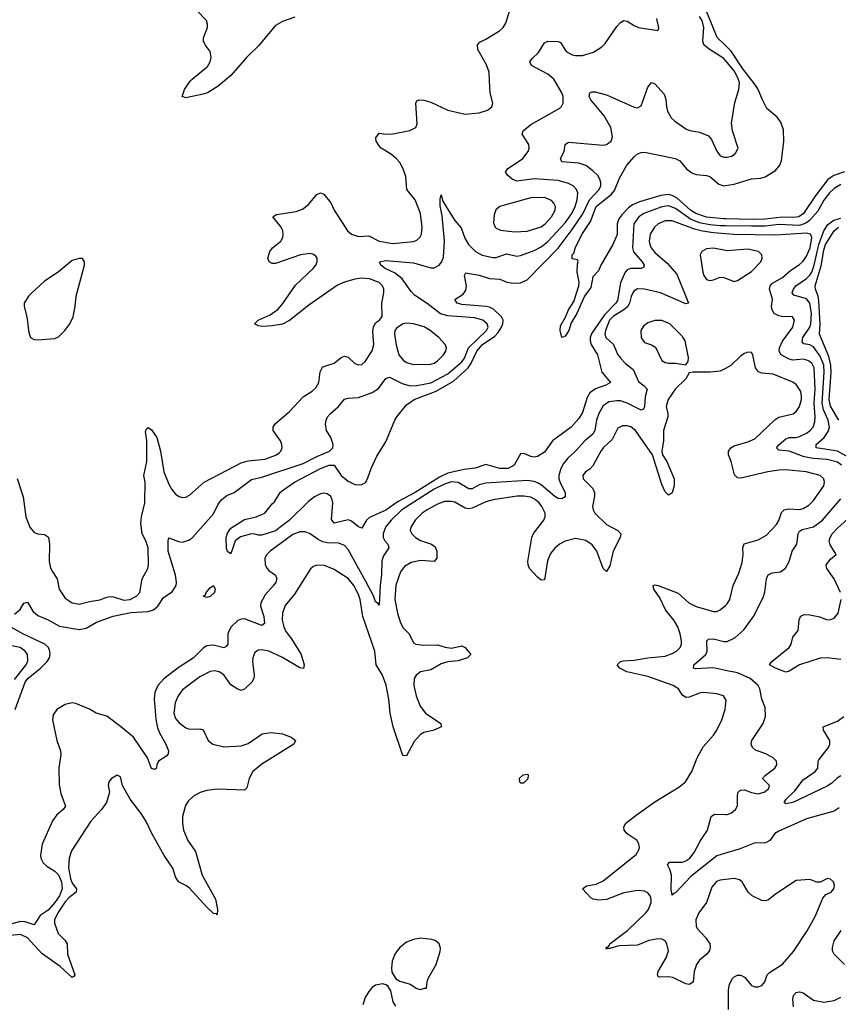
# Model space of a CAD drawing. Header units: inches. Extents: x 1449094 to 1618372, y 389908 to 534307.
# Tile 404 of 494: x 1585905 to 1590654, y 474639 to 480355. Entities that reach past the tile are written whole.
import ezdxf

# ---------------------------------------------------------------- set-up
doc = ezdxf.new("R2010")
doc.units = ezdxf.units.IN
doc.header["$MEASUREMENT"] = 0
for name, color, linetype in [('B5487', 7, 'Continuous'), ('B5488', 7, 'Continuous'), ('B5497', 7, 'Continuous'), ('B5498', 7, 'Continuous')]:
    doc.layers.add(name, color=color, linetype=linetype)

msp = doc.modelspace()

# ---------------------------------------------------------------- linework, layer by layer
at = {"layer": 'B5487', "color": 5}
for points, elevation in [([(1585875.2, 476904.8), (1585908, 476932), (1585930, 476967.7), (1585950, 476974), (1585981.6, 476921.6), (1586010, 476896.5), (1586070, 476871.5), (1586135.3, 476835.3), (1586250, 476815), (1586290, 476822.5), (1586350, 476857.5), (1586448.3, 476891.7), (1586550, 476914.5), (1586650, 476919.9), (1586682.5, 476930), (1586707.2, 476950), (1586739.6, 477000.4), (1586790, 477034.4), (1586812.2, 477070), (1586814.9, 477090), (1586808.6, 477130), (1586767.5, 477270), (1586766, 477330), (1586770, 477346.8), (1586826.3, 477326.3), (1586850, 477322.2), (1586890, 477335.2), (1586910, 477351.6), (1587030, 477487.3), (1587056.8, 477543.2), (1587078.7, 477570), (1587107.8, 477592.2), (1587150, 477611), (1587250, 477685.6), (1587310, 477700.1), (1587550, 477778.1), (1587630, 477819), (1587703.1, 477850), (1587722.2, 477870), (1587724.7, 477890), (1587709.8, 477929.8), (1587685.7, 477970), (1587679.7, 478010), (1587683.9, 478030), (1587691.1, 478050), (1587708.5, 478070), (1587755.1, 478110), (1587790, 478151.7), (1587810, 478158.2), (1587870, 478161.7), (1587950, 478190.9), (1587986.6, 478213.4), (1588030, 478271.4), (1588050, 478280.6), (1588123.3, 478243.3), (1588170, 478230.1), (1588210, 478232.1), (1588290, 478246.9), (1588390, 478299.9), (1588470, 478369.7), (1588485.6, 478390), (1588509.3, 478450.7), (1588613.1, 478550), (1588623, 478570), (1588618, 478590), (1588591.5, 478611.5), (1588545.1, 478625.1), (1588390, 478635.1), (1588346.8, 478646.8), (1588270, 478707.3), (1588196, 478756), (1588176.4, 478776.4), (1588124.6, 478850), (1588083.1, 478883.1), (1588026.3, 478910), (1588001.4, 478930), (1587992, 478950), (1588030, 478956.6), (1588190, 478943.3), (1588290, 478913.8), (1588310, 478914.4), (1588338.3, 478930), (1588351.8, 478948.2), (1588363.2, 478976.8), (1588369.4, 479070.6), (1588356.6, 479216.6), (1588345.1, 479274.9), (1588344.6, 479315.4), (1588350, 479338), (1588360.8, 479300.8), (1588383.2, 479263.2), (1588430.1, 479190), (1588466.6, 479146.6), (1588487.7, 479087.7), (1588509.7, 479049.7), (1588549.6, 479009.6), (1588588, 478988), (1588650, 478974.1), (1588670, 478975.5), (1588730, 478995.9), (1588790, 478983.2), (1588810, 478987.1), (1588890, 479015.5), (1588930, 479037.4), (1588970, 479067.4), (1589070, 479175.1), (1589107.9, 479230), (1589127.7, 479270), (1589140.4, 479310), (1589142.9, 479350), (1589135.9, 479370), (1589115.6, 479390), (1589090, 479404.3), (1589030, 479420.9), (1588890, 479430.9), (1588790, 479418.6), (1588762, 479430), (1588736.3, 479450), (1588723.5, 479470), (1588735.1, 479490), (1588825, 479550), (1588855, 479590), (1588860.3, 479610), (1588858.7, 479630), (1588819.7, 479690), (1588825.3, 479710), (1588870, 479747.6), (1589038, 479842), (1589048.8, 479851.2), (1589059.1, 479870), (1589058.2, 479910), (1589050.8, 479930), (1589010.2, 480000)], 460), ([(1585891, 477691), (1585925.7, 477585.7), (1585940.9, 477470), (1585964.6, 477410), (1585990, 477378.5), (1586010, 477371.2), (1586050, 477366.3), (1586071.8, 477351.8), (1586078.2, 477310), (1586076.9, 477210), (1586081.4, 477181.4), (1586090, 477160.4), (1586123.1, 477110), (1586134.6, 477050), (1586170, 476996.5), (1586210, 476970.2), (1586250, 476961.6), (1586310, 476978), (1586370, 476986.6), (1586410, 477003.6), (1586430, 477006.8), (1586450, 477005.4), (1586510, 476984.8), (1586547, 476990), (1586585.4, 477010), (1586601.4, 477030), (1586616.2, 477110), (1586647.9, 477170), (1586653, 477190), (1586649.9, 477290), (1586637.5, 477330), (1586615.7, 477370), (1586607.6, 477430), (1586611.1, 477468.9), (1586630.6, 477550), (1586632.3, 477670), (1586625.8, 477710), (1586642.5, 477790), (1586643.7, 477910), (1586635.3, 477964.7), (1586640.7, 477979.3), (1586650, 477988), (1586670, 477974.4), (1586701.3, 477930), (1586722.7, 477850), (1586742.4, 477730), (1586770, 477658.4), (1586787, 477627), (1586810, 477600.3), (1586830, 477586.7), (1586850, 477581.3), (1586870, 477583.7), (1586890, 477594.9), (1586974.7, 477670), (1587190, 477781.8), (1587230, 477793.4), (1587330, 477804.5), (1587394.7, 477830), (1587410, 477841.5), (1587419.7, 477850), (1587428.3, 477870), (1587425.7, 477890), (1587417.7, 477910), (1587376.3, 477970), (1587375.1, 477990), (1587387.6, 478010), (1587470, 478080.2), (1587550, 478166), (1587601.9, 478198.1), (1587622.7, 478217.3), (1587639.8, 478250), (1587649.1, 478310.9), (1587662.9, 478337.1), (1587675.2, 478344.8), (1587730, 478360.7), (1587770, 478394), (1587790, 478402), (1587810, 478395.8), (1587850, 478360.3), (1587870, 478352), (1587890, 478354), (1587910, 478370.4), (1587950, 478432.7), (1587959.8, 478470), (1587955, 478544.9), (1587958.5, 478570), (1587970, 478594.9), (1587993.2, 478610), (1588007.8, 478632.2), (1588006.2, 478710), (1588018.4, 478770), (1588017.8, 478790), (1588010.8, 478810), (1587990, 478829.8), (1587935.1, 478850), (1587890, 478854.1), (1587850, 478849.2), (1587790, 478832.2), (1587750, 478814.9), (1587582, 478698), (1587470, 478609.8), (1587430, 478587.9), (1587370, 478577.4), (1587314.5, 478574.5), (1587290, 478578.7), (1587266.6, 478590), (1587289.3, 478610), (1587359.1, 478640.9), (1587405.4, 478674.6), (1587432.8, 478707.2), (1587506.2, 478813.9), (1587607.1, 478910), (1587622.6, 478930), (1587631.1, 478950), (1587631.2, 478970), (1587622.8, 478982.8), (1587610, 478992.8), (1587590, 478998.5), (1587534, 478990), (1587390, 478939.7), (1587370, 478939.6), (1587352.7, 478950), (1587345.6, 478970), (1587356.2, 479010), (1587372.3, 479030), (1587420.7, 479070), (1587431.5, 479090), (1587433.3, 479110), (1587431.3, 479130), (1587423, 479150), (1587374.3, 479210), (1587395.4, 479224.6), (1587510, 479242), (1587545.2, 479254.8), (1587579.1, 479280.9), (1587630, 479341.1), (1587650, 479350.4), (1587670, 479343), (1587710, 479292.7), (1587730.3, 479250), (1587793.1, 479150), (1587807.6, 479130), (1587830.4, 479110), (1587870, 479095.9), (1587930, 479100.6), (1587990, 479068.9), (1588070, 479056.8), (1588190, 479067.8), (1588210, 479074.7), (1588227.2, 479090), (1588236.2, 479110), (1588240.2, 479150), (1588230.6, 479230), (1588199.8, 479310), (1588150.9, 479370), (1588145.6, 479445.6), (1588129.8, 479490), (1588110, 479526.9), (1588089.4, 479549.4), (1588057.2, 479577.2), (1588003, 479610), (1587990, 479623), (1587974.3, 479650), (1587971.8, 479670), (1587990, 479695.5), (1588030.2, 479690.2), (1588070, 479692.4), (1588168.2, 479711.8), (1588202.7, 479730), (1588211.8, 479750), (1588203, 479870), (1588210, 479884), (1588222, 479890), (1588250, 479888.9), (1588290, 479876.2), (1588390, 479830.3), (1588490, 479807.7), (1588570, 479814), (1588619, 479830), (1588645.2, 479850), (1588649.4, 479870), (1588634, 479930), (1588631, 480000)], 480), ([(1587093.3, 480000), (1587057.6, 479970), (1586994.4, 479930), (1586970, 479922.2), (1586870, 479902), (1586848, 479910), (1586860.9, 479950), (1586887.8, 479990), (1586896.5, 480000)], 480), ([(1590000, 479158.4), (1589970, 479158.7), (1589910, 479163.6), (1589850, 479176.4), (1589797.1, 479197.1), (1589710, 479259.2), (1589670, 479274.6), (1589630, 479269.2), (1589526.4, 479230), (1589497.8, 479210), (1589469.2, 479170), (1589460.2, 479030), (1589467.3, 479007.3), (1589516.6, 478950), (1589528.4, 478930), (1589524.2, 478915.8), (1589510.1, 478909.9), (1589449.6, 478910.4), (1589430, 478902.4), (1589418.4, 478890), (1589391.5, 478828.5), (1589374.3, 478725.7), (1589364.4, 478710), (1589297.2, 478642.8), (1589225.4, 478534.6), (1589215.4, 478510), (1589214.4, 478490), (1589220.1, 478470), (1589256.9, 478410), (1589283.5, 478310), (1589333.1, 478250), (1589306.4, 478233.6), (1589246.8, 478213.2), (1589213.8, 478190), (1589198.1, 478161.9), (1589170, 478074), (1589150, 478040.9), (1589105.3, 477990), (1588997, 477910), (1588950, 477844), (1588910, 477820.4), (1588890, 477816.3), (1588870, 477819.6), (1588830, 477837.2), (1588810, 477834), (1588774.3, 477770), (1588739.3, 477750), (1588689.9, 477749.9), (1588610, 477773.6), (1588547.8, 477752.2), (1588484.3, 477744.3), (1588390, 477723.6), (1588341.3, 477698.7), (1588199.9, 477610), (1588101.1, 477558.9), (1588030, 477508.5), (1587934.1, 477465.9), (1587916.9, 477450), (1587890, 477403.7), (1587870, 477411.5), (1587830, 477443.5), (1587810, 477451.1), (1587730, 477432.8), (1587713.4, 477453.4), (1587721.3, 477550), (1587716.6, 477576.6), (1587709.4, 477590), (1587690, 477602.4), (1587670, 477606.9), (1587650, 477602.7), (1587615.3, 477584.7), (1587581.1, 477558.9), (1587471.5, 477450), (1587390, 477388.4), (1587310, 477362.9), (1587290, 477362), (1587270, 477369.4), (1587250, 477369.6), (1587186.8, 477353.2), (1587154.4, 477330), (1587130, 477255.3), (1587110, 477268), (1587105.6, 477285.6), (1587102.9, 477350), (1587110, 477374.8), (1587130, 477403), (1587210, 477453.4), (1587278, 477470), (1587328, 477490), (1587370, 477544.7), (1587383.7, 477556.3), (1587417.2, 477610), (1587430, 477622.8), (1587499.5, 477670), (1587650.8, 477750), (1587700.7, 477770), (1587730, 477769.4), (1587770.1, 477710), (1587810, 477675.5), (1587850, 477657.5), (1587870, 477655), (1587890, 477657.6), (1587910.8, 477669.2), (1587924, 477690), (1587944, 477750), (1587977.7, 477822.3), (1588030, 477904.7), (1588082, 478030), (1588093.5, 478050), (1588150, 478119), (1588193.7, 478150), (1588321.8, 478198.2), (1588422.6, 478257.4), (1588506.5, 478333.5), (1588522.7, 478357.3), (1588557.8, 478430), (1588590, 478469.4), (1588661.6, 478518.4), (1588681.6, 478538.4), (1588701.4, 478570), (1588708.8, 478590), (1588709.9, 478610), (1588699.9, 478630), (1588653.9, 478673.9), (1588630, 478686.4), (1588610, 478690.7), (1588470, 478701), (1588442.6, 478710), (1588429.6, 478730), (1588477.7, 478762.3), (1588494.2, 478785.8), (1588497.1, 478810), (1588485.8, 478870), (1588493.8, 478886.2), (1588570, 478872.2), (1588630, 478852.3), (1588690, 478849.4), (1588732.4, 478832.4), (1588770, 478825), (1588810, 478826.9), (1588850, 478844.2), (1589030, 479029.6), (1589110, 479136.4), (1589171.9, 479228.1), (1589210.9, 479309.1), (1589266.5, 479370), (1589276.1, 479390), (1589277.2, 479410), (1589271.2, 479430), (1589258.5, 479450), (1589230, 479478.2), (1589190, 479508.1), (1589150, 479523), (1589049.9, 479529.9), (1589042.4, 479550), (1589065, 479590), (1589069.8, 479630.2), (1589090, 479644.9), (1589290, 479627.2), (1589310, 479630.2), (1589337.2, 479650), (1589344.4, 479675.6), (1589335.8, 479730), (1589296.3, 479796.3), (1589218.8, 479890), (1589208.8, 479910), (1589212.7, 479930), (1589224.4, 479935.6), (1589244.4, 479935.6), (1589310, 479919.7), (1589470, 479848.2), (1589490, 479844), (1589510, 479854.8), (1589550, 479964), (1589570, 479990.4), (1589590, 479982), (1589643.6, 479923.6), (1589654.5, 479894.5), (1589657.1, 479850), (1589663.8, 479823.8), (1589685.4, 479785.4), (1589705.7, 479765.7), (1589770, 479721.1), (1589792.4, 479712.4), (1589850, 479702.3), (1589900.5, 479680.5), (1589919.6, 479659.6), (1589950, 479591), (1589970, 479564.9), (1589990, 479556.3), (1590000, 479556.3)], 440), ([(1590000, 479198.8), (1589990, 479199), (1589890, 479209.7), (1589828.1, 479230), (1589797.8, 479250), (1589719, 479319), (1589690, 479335), (1589670, 479340.1), (1589625.8, 479334.2), (1589501.6, 479298.4), (1589460.4, 479279.6), (1589436.7, 479263.3), (1589397.8, 479222.2), (1589381.7, 479198.3), (1589371.1, 479170), (1589371.5, 479108.5), (1589346.7, 479050), (1589277.3, 478930), (1589263.5, 478896.5), (1589230, 478862), (1589218.5, 478801.5), (1589181.3, 478750), (1589137.4, 478650), (1589105.1, 478594.9), (1589090.3, 478550), (1589070, 478518.4), (1589050, 478509.4), (1589041.3, 478550), (1589042.6, 478577.4), (1589072.4, 478627.6), (1589088.8, 478671.2), (1589119.7, 478720.2), (1589149.6, 478810), (1589151, 478831), (1589139.6, 478890), (1589141.2, 478938.8), (1589146, 478950), (1589142, 478962), (1589110, 478966), (1589109.6, 478990), (1589119.6, 479000.4), (1589130, 479034), (1589170, 479114.6), (1589216.1, 479184), (1589249.9, 479270), (1589338.6, 479341.4), (1589355.6, 479364.4), (1589385.3, 479434.7), (1589427.4, 479510), (1589470, 479559.6), (1589490, 479576.1), (1589510, 479584.9), (1589530, 479586.9), (1589710.4, 479550), (1589735.4, 479535.4), (1589773.8, 479490), (1589805.4, 479465.4), (1589830, 479456), (1589890, 479450.9), (1589910, 479444.2), (1589960.5, 479400.5), (1589990, 479390.6), (1590000, 479392.1)], 420), ([(1590000, 479112.1), (1589930, 479117.5), (1589867.3, 479127.3), (1589819.6, 479139.6), (1589690, 479188.4), (1589650, 479188.2), (1589610, 479169.8), (1589587.8, 479150), (1589563, 479110), (1589556.6, 479070), (1589560.5, 479050), (1589569.4, 479030), (1589590, 479003.2), (1589660.9, 478940.9), (1589717.2, 478877.2), (1589784.7, 478710), (1589770, 478706.3), (1589623.6, 478770), (1589530, 478791.7), (1589490, 478792.1), (1589470, 478780.3), (1589462.5, 478770), (1589452.1, 478747.9), (1589443.3, 478710), (1589430.9, 478689.1), (1589409.3, 478670.6), (1589350, 478634.8), (1589327.3, 478610), (1589303.4, 478550), (1589300.4, 478530), (1589305.8, 478510), (1589350.6, 478470.6), (1589374.3, 478414.3), (1589390.6, 478390.6), (1589420, 478360), (1589464.7, 478324.7), (1589494.8, 478254.8), (1589528.8, 478228.8), (1589544.7, 478210), (1589534, 478166), (1589530, 478109.2), (1589525.1, 478094.9), (1589510, 478088.4), (1589429.8, 478130), (1589390, 478141.8), (1589370, 478143.1), (1589324.1, 478135.9), (1589290, 478112.9), (1589264.6, 478070), (1589252.4, 478030), (1589242.5, 477970), (1589230.9, 477950), (1589184.6, 477910), (1589129.4, 477850), (1589084.6, 477810), (1589060.6, 477779.4), (1589044.8, 477750), (1589033.9, 477710), (1589033.6, 477690), (1589042.3, 477662.3), (1589070.1, 477610), (1589070, 477585.1), (1589050, 477573.3), (1589030, 477576.1), (1589010, 477586.9), (1588932.4, 477652.4), (1588910, 477665.9), (1588890, 477674), (1588850, 477680.1), (1588610, 477665.6), (1588570, 477655.5), (1588530, 477631.8), (1588511.2, 477631.2), (1588450, 477668.7), (1588410, 477671.6), (1588370, 477659.5), (1588310.1, 477630), (1588122.7, 477510), (1588060.8, 477450), (1588028, 477410), (1588013.7, 477370), (1588014.6, 477350), (1588022.7, 477330), (1588040.2, 477310), (1588047.3, 477290), (1588016.3, 477243.7), (1588006.5, 477213.5), (1588004.7, 477135.3), (1587996.2, 477070), (1587990, 476957.2), (1587985.4, 476965.4), (1587970, 476975.1), (1587957.6, 477010), (1587914.3, 477094.3), (1587810, 477280.4), (1587790, 477303.5), (1587756.1, 477316.1), (1587690, 477318.2), (1587663.7, 477323.7), (1587636.7, 477336.7), (1587590, 477369.8), (1587561.3, 477381.3), (1587530, 477382), (1587490, 477365.9), (1587359.2, 477270), (1587339.5, 477250), (1587328, 477230), (1587329.5, 477190.5), (1587340.8, 477170), (1587350, 477157.1), (1587388.9, 477130), (1587396.3, 477110), (1587391, 477090), (1587378.5, 477070), (1587330, 477015.8), (1587304.6, 476970), (1587301.7, 476950), (1587321, 476890), (1587326.3, 476850), (1587310, 476838.4), (1587210, 476876.3), (1587190, 476875.4), (1587170, 476867.7), (1587131.3, 476830), (1587119.7, 476810), (1587113, 476790), (1587112.1, 476730), (1587103.1, 476716.9), (1587090, 476709), (1587030, 476724.7), (1586990, 476720.2), (1586970, 476707.3), (1586911.2, 476648.8), (1586830, 476595.9), (1586742.7, 476530), (1586706.1, 476490), (1586690.1, 476450), (1586684.6, 476410), (1586694.9, 476294.9), (1586704.7, 476244.7), (1586715.4, 476215.4), (1586753.8, 476150), (1586767.7, 476110), (1586767.1, 476092.9), (1586758.5, 476081.5), (1586711.3, 476050), (1586701, 476030), (1586698, 476010), (1586690, 476002), (1586670, 476009.2), (1586647.3, 476070), (1586565.1, 476190), (1586490, 476253), (1586410, 476311.2), (1586349.8, 476329.8), (1586310, 476353.3), (1586230, 476386), (1586210, 476389.7), (1586170, 476379.8), (1586120.3, 476350), (1586100, 476320), (1586096.2, 476290), (1586119.8, 476170), (1586142.4, 476110), (1586143.5, 476090), (1586131.4, 476010), (1586133.3, 475913.3), (1586143.5, 475863.5), (1586170.4, 475790), (1586158, 475770), (1586120.8, 475739.2), (1586094.9, 475705.1), (1586035.3, 475570), (1586026.1, 475506.1), (1586027.6, 475487.6), (1586040.9, 475460.9), (1586062.2, 475442.2), (1586110, 475412.3), (1586130, 475390.1), (1586147.1, 475350), (1586151.8, 475310), (1586135.9, 475270), (1586110, 475229.6), (1586070, 475185.6), (1586024.7, 475155.3), (1585990, 475101.4), (1585937.9, 475117.9), (1585910, 475119.4), (1585830, 475099.8)], 460), ([(1590000, 479014.7), (1589930, 479029.8), (1589890, 479024.2), (1589862, 479010), (1589854, 478990), (1589868.4, 478890), (1589874.6, 478870), (1589890, 478846.7), (1589910, 478841.1), (1589930, 478844.2), (1589970, 478861.3), (1589990, 478859.5), (1590000, 478855.5)], 480), ([(1590000, 478331.1), (1589970, 478315.1), (1589911.5, 478308.5), (1589810.4, 478309.6), (1589790, 478305.2), (1589769.1, 478270), (1589710, 478211.8), (1589667.7, 478150), (1589655, 478110), (1589664.7, 478070), (1589664.6, 478050), (1589639.8, 477970), (1589640.4, 477910), (1589631.4, 477851.4), (1589635.3, 477830), (1589659.6, 477790), (1589701.7, 477690), (1589701.5, 477650), (1589690, 477609.2), (1589679.5, 477600.5), (1589670, 477595.1), (1589650, 477614.5), (1589630, 477657), (1589577.4, 477830), (1589478, 477970), (1589450, 477991.6), (1589430, 477998.4), (1589401.8, 477998.2), (1589376.1, 477983.9), (1589341.7, 477918.3), (1589291, 477870), (1589275.9, 477850), (1589230, 477764.4), (1589213.2, 477746.9), (1589187, 477730), (1589171.8, 477710), (1589174.6, 477690), (1589230, 477632.9), (1589240.2, 477610), (1589240.9, 477590), (1589229.4, 477530), (1589232.7, 477510), (1589242.7, 477490), (1589310, 477425.2), (1589376.4, 477390), (1589392.6, 477370), (1589389.1, 477350), (1589348.5, 477270), (1589330, 477184), (1589310, 477152.7), (1589290, 477169.2), (1589253, 477270), (1589227, 477307), (1589190, 477331.1), (1589130, 477343), (1589070, 477328.5), (1589036.9, 477310), (1589010, 477288.1), (1588984.4, 477255.6), (1588967, 477213), (1588950, 477102.7), (1588930, 477101.6), (1588910, 477119.7), (1588863.5, 477170), (1588854.5, 477190), (1588854, 477210), (1588876, 477350), (1588886.8, 477373.2), (1588946.8, 477450), (1588953.4, 477470), (1588953.4, 477490), (1588934.5, 477530), (1588918.3, 477550), (1588896.5, 477570), (1588870, 477582.8), (1588830, 477589.4), (1588790, 477589.4), (1588652.5, 477567.5), (1588610, 477557), (1588530, 477519.3), (1588510, 477515.2), (1588490, 477518.6), (1588430, 477554.4), (1588410, 477559.2), (1588370, 477557.8), (1588330, 477543), (1588268.4, 477510), (1588239.8, 477490), (1588199.4, 477450), (1588174.5, 477410), (1588171.1, 477390), (1588179.7, 477370), (1588200.7, 477350), (1588230, 477332.1), (1588294.4, 477310), (1588316, 477296), (1588325.2, 477270), (1588326, 477230), (1588310.1, 477209.9), (1588230, 477216.6), (1588175.9, 477204.1), (1588138.4, 477181.6), (1588114.2, 477150), (1588088.3, 477071.7), (1588080.9, 476990), (1588097.2, 476910), (1588114.4, 476854.4), (1588130, 476825.5), (1588165.3, 476790), (1588190, 476738.4), (1588204, 476730), (1588250, 476724.2), (1588330, 476726.7), (1588372.8, 476712.8), (1588410, 476706.9), (1588470, 476720.5), (1588490, 476710.6), (1588522.8, 476670), (1588502.8, 476650), (1588450, 476632.4), (1588390, 476626.6), (1588350, 476616.5), (1588290, 476582), (1588230, 476569.7), (1588204.9, 476550), (1588192.9, 476530), (1588192.4, 476490), (1588206.2, 476430), (1588227.8, 476370), (1588259.5, 476330), (1588347.7, 476270), (1588350.7, 476250), (1588310.8, 476230), (1588250, 476216.8), (1588230, 476206), (1588194.6, 476165.4), (1588150, 476082), (1588130, 476082.9), (1588126.2, 476090), (1588071.5, 476250), (1588054.4, 476330), (1588046.1, 476410), (1588031.2, 476491.2), (1588010.7, 476550.7), (1587973.4, 476610), (1587964.7, 476690), (1587896.2, 476890), (1587879.7, 476990), (1587870, 477018), (1587843, 477070), (1587810, 477110.6), (1587730, 477162.6), (1587672.9, 477187.1), (1587630, 477188.6), (1587610, 477181.1), (1587592.9, 477167.1), (1587499.2, 477020.8), (1587446.1, 476953.9), (1587430.1, 476910), (1587427.9, 476870), (1587437.5, 476830), (1587450, 476803.9), (1587481.4, 476761.4), (1587537.3, 476670), (1587555, 476610), (1587551.3, 476588.7), (1587530, 476592.8), (1587430, 476653.6), (1587350.4, 476689.6), (1587310, 476696.9), (1587290, 476694.7), (1587270, 476680.9), (1587257, 476650), (1587255.6, 476630), (1587265.5, 476550), (1587262.7, 476530), (1587251.8, 476510), (1587210, 476468.9), (1587190, 476461.4), (1587166, 476470), (1587130, 476494.7), (1587090, 476552.9), (1587062.9, 476570), (1587034.7, 476574.7), (1587010, 476570.6), (1586950, 476540.2), (1586850, 476465.3), (1586824.1, 476430), (1586807.2, 476390), (1586799.4, 476330), (1586810, 476297.6), (1586830, 476272.7), (1586870, 476245.2), (1586890, 476237.3), (1586950, 476238), (1586970, 476231.8), (1586999.6, 476170), (1587026.4, 476150), (1587090, 476134), (1587190, 476140.7), (1587230, 476154), (1587312.7, 476210), (1587362.2, 476217.8), (1587430.5, 476210), (1587480.5, 476190), (1587505.5, 476170), (1587496.3, 476150), (1587310, 476033.9), (1587258, 475990), (1587236.1, 475950), (1587223.4, 475896.6), (1587210, 475881.7), (1587050, 475889.2), (1586990, 475881.3), (1586951.8, 475868.2), (1586912.7, 475847.3), (1586882.3, 475817.7), (1586866.7, 475793.3), (1586850.1, 475729.9), (1586849.5, 475690), (1586855.9, 475650), (1586881.1, 475590), (1586925.9, 475525.9), (1586963.3, 475390), (1587040.3, 475250), (1587053.2, 475190), (1587050, 475159.3), (1587044.9, 475164.9), (1587030, 475167.4), (1586990, 475203.5), (1586890, 475313.3), (1586870, 475328.7), (1586830, 475348.3), (1586820.7, 475360.7), (1586810, 475379.5), (1586794.2, 475430), (1586743.1, 475503.1), (1586670, 475634), (1586639.7, 475699.7), (1586610, 475747.7), (1586545.7, 475830), (1586502, 475910), (1586490, 475959), (1586470, 475969.2), (1586438.8, 475950), (1586422, 475930), (1586419.1, 475910), (1586425.5, 475870), (1586408.7, 475810), (1586380.3, 475770), (1586317.1, 475702.9), (1586205.5, 475530), (1586192.7, 475487.3), (1586189.2, 475430.8), (1586199.2, 475370), (1586210, 475341.9), (1586235, 475310), (1586232.6, 475290), (1586190, 475257.3), (1586170, 475233.8), (1586126.9, 475170), (1586107.8, 475130), (1586106.6, 475110), (1586129.4, 475050), (1586168.5, 475010), (1586180.6, 474990), (1586182.9, 474930), (1586224.2, 474810), (1586219.9, 474800.1), (1586210, 474795.8), (1586139.7, 474859.7), (1586034.2, 474934.2), (1585950, 475025.9), (1585910, 475044), (1585850, 475038.9)], 480), ([(1590000, 476411.6), (1589989.4, 476430), (1589950, 476441.2), (1589870, 476448.7), (1589850, 476445.6), (1589790, 476422.6), (1589770, 476420.7), (1589750, 476434), (1589728.1, 476470), (1589697.2, 476490), (1589550, 476543.2), (1589427.3, 476570), (1589386.6, 476590), (1589372.3, 476610), (1589391.2, 476628.8), (1589407.2, 476632.8), (1589470, 476637), (1589550, 476651.3), (1589650, 476661.3), (1589690, 476675), (1589715.4, 476690), (1589736.8, 476710), (1589745.1, 476730), (1589744.8, 476750), (1589737, 476790), (1589722.9, 476830), (1589699.5, 476870), (1589652.2, 476930), (1589618.4, 476998.4), (1589584.7, 477050), (1589581.2, 477070), (1589590, 477074.4), (1589610, 477070.3), (1589726.2, 477026.2), (1589786.7, 476970), (1589830, 476948.6), (1589930, 476919), (1589950, 476920.2), (1589970, 476929), (1590000, 476955)], 480), ([(1585879.7, 476350), (1585937, 476510), (1585952.4, 476530), (1586025.9, 476590), (1586065.2, 476630), (1586077.3, 476650), (1586081.6, 476670), (1586080.2, 476690), (1586072.1, 476710), (1586050.5, 476730.5), (1585922.5, 476790), (1585838.8, 476838.8)], 460), ([(1590000, 476577.4), (1589930, 476592), (1589826.3, 476586.3), (1589814.5, 476590), (1589816, 476610), (1589885.8, 476670), (1589893.2, 476690), (1589890.9, 476749.1), (1589901, 476759), (1589930, 476760.5), (1589990, 476745.2), (1590000, 476745.1)], 460), ([(1585875.6, 476524.4), (1585942.5, 476610), (1585952.4, 476632.4), (1585950.8, 476670), (1585936.4, 476690), (1585907.8, 476710), (1585830, 476726.1)], 480), ([(1590000, 475363.4), (1589970, 475359.7), (1589948.3, 475351.7), (1589920.9, 475319.1), (1589889.2, 475230.8), (1589845.3, 475170), (1589828.9, 475130), (1589830, 475092), (1589837.2, 475077.2), (1589886, 475026), (1589908.7, 474990), (1589912, 474970), (1589907.5, 474952.5), (1589892.4, 474930), (1589850, 474894.7), (1589831.7, 474870), (1589818.3, 474830), (1589811.8, 474768.2), (1589790, 474754), (1589770, 474758.7), (1589694.2, 474794.2), (1589670, 474798.4), (1589617.5, 474797.5), (1589610, 474801.2), (1589606.3, 474810), (1589609.8, 474830), (1589656, 474910), (1589669.7, 474950), (1589660.5, 474990), (1589650, 475007), (1589630, 475018), (1589610, 475018.9), (1589556, 475010), (1589490, 474982.4), (1589381.8, 474978.2), (1589330, 474963.5), (1589315.9, 474964.1), (1589310, 474959), (1589306.3, 474966.3), (1589322.7, 474977.3), (1589329.8, 474990), (1589353.5, 475010), (1589431.5, 475068.5), (1589537.8, 475170), (1589552.4, 475190), (1589568.7, 475230), (1589569.7, 475250), (1589562.6, 475270), (1589550, 475286), (1589530, 475296.4), (1589490, 475300.3), (1589410, 475287.3), (1589310, 475247.3), (1589264.4, 475244.4), (1589232.3, 475250), (1589218.4, 475258.4), (1589169.6, 475310), (1589192.9, 475327.1), (1589250, 475337.6), (1589290, 475355.8), (1589481.3, 475510), (1589499.5, 475540.5), (1589502, 475550), (1589498, 475570), (1589487, 475590), (1589429.8, 475629.8), (1589411.5, 475650), (1589409.7, 475670), (1589422, 475690), (1589481.7, 475738.3), (1589590, 475814.4), (1589730, 475899.6), (1589768.3, 475930), (1589804.7, 475990), (1589836.4, 476070), (1589870, 476134.9), (1589930, 476201.3), (1589950, 476230.4), (1589978.4, 476290), (1589997.3, 476350), (1590000, 476371)], 480), ([(1590000, 475516.9), (1589950, 475501.8), (1589799.5, 475380.5), (1589710, 475285.7), (1589697.6, 475282.4), (1589690, 475273.2), (1589685.4, 475305.4), (1589687.1, 475390), (1589679.1, 475419), (1589662.9, 475450), (1589675.6, 475464.4), (1589750, 475464.8), (1589770, 475471.9), (1589792.2, 475487.8), (1589818.8, 475521.2), (1589853, 475587), (1589896.3, 475650), (1589916.9, 475730), (1589936.9, 475743.1), (1590000, 475740.7)], 460), ([(1588088.3, 474628.3), (1588072.9, 474652.9), (1588058, 474718), (1588043.3, 474743.3), (1588031.7, 474751.7), (1588010, 474757.6), (1587970, 474749.7), (1587950, 474736.3), (1587930, 474713.3), (1587910, 474678.4), (1587895.6, 474635.6)], 520)]:
    msp.add_lwpolyline(points, dxfattribs=dict(at, elevation=elevation))
for points, elevation in [([(1588950, 479322.2), (1588870, 479321.5), (1588704.8, 479275.2), (1588690.2, 479269.8), (1588667.9, 479252.1), (1588658, 479222), (1588653.3, 479173.3), (1588663.1, 479150), (1588670, 479144.2), (1588694.2, 479134.2), (1588775.5, 479124.4), (1588850, 479128.2), (1588930, 479153.1), (1588953.8, 479170), (1588989.8, 479210), (1589011.2, 479250), (1589013, 479270), (1589004.8, 479290), (1588990, 479305.6)], 480), ([(1586250, 478969), (1586210, 478957.2), (1586128, 478890), (1586050, 478836.4), (1585974.9, 478770), (1585956.3, 478750), (1585930.8, 478710), (1585930.8, 478690), (1585946.8, 478630), (1585958.8, 478538.8), (1585967.3, 478510), (1585990, 478499.3), (1586010, 478497.6), (1586110, 478504.6), (1586130, 478514), (1586167.8, 478550), (1586195.4, 478590), (1586214.7, 478630), (1586228, 478690), (1586233.3, 478750), (1586281.2, 478930), (1586282, 478950), (1586268.7, 478968.7)], 520), ([(1588150, 478593.5), (1588130.9, 478589.1), (1588093.8, 478566.2), (1588081.6, 478550), (1588079.6, 478530), (1588090, 478467.3), (1588105.3, 478410), (1588130, 478377.8), (1588150, 478364.6), (1588190, 478352.7), (1588290, 478354.9), (1588310, 478362), (1588330, 478375.3), (1588363.5, 478410), (1588377.4, 478430), (1588381.3, 478450), (1588373.6, 478470), (1588336.4, 478510), (1588286.2, 478550), (1588251.4, 478571.4), (1588190, 478589.8)], 480), ([(1589630, 478608.5), (1589590, 478608.5), (1589550, 478596), (1589523.5, 478576.5), (1589509, 478550), (1589510, 478507.7), (1589530, 478481.1), (1589570, 478467.6), (1589593.7, 478453.7), (1589630, 478376.4), (1589650, 478365.2), (1589670, 478361.5), (1589710, 478360.9), (1589770, 478351), (1589782.7, 478370), (1589785.1, 478394.9), (1589765.3, 478490), (1589750, 478516.4), (1589676.9, 478590)], 480), ([(1586990, 477001.2), (1586969.5, 477009.5), (1586982.7, 477017.3), (1586987, 477030), (1587010, 477057.3), (1587030, 477070.5), (1587039.1, 477050), (1587035.5, 477030), (1587010, 477007.3)], 440), ([(1588852.9, 475972.9), (1588824.7, 475970), (1588802.8, 475950), (1588804.7, 475930), (1588810, 475924.7), (1588830, 475926), (1588855.3, 475950), (1588858, 475970)], 520), ([(1588230, 475023), (1588190, 475016.4), (1588150, 475000.4), (1588110.3, 474970), (1588094.3, 474950), (1588081.3, 474930), (1588066, 474890), (1588061.5, 474850), (1588065.1, 474825.1), (1588086.9, 474786.9), (1588110, 474774.4), (1588170, 474756.4), (1588210, 474730.8), (1588230, 474724.7), (1588254, 474734), (1588266, 474734), (1588269, 474769), (1588276, 474790), (1588322, 474870), (1588345.6, 474945.6), (1588346, 474966), (1588339, 474990), (1588315.3, 475010), (1588296.2, 475016.2)], 520)]:
    msp.add_lwpolyline(points, close=True, dxfattribs=dict(at, elevation=elevation))
at = {"layer": 'B5488', "color": 5}
for points, elevation in [([(1590000, 480205.1), (1589952.7, 480252.7), (1589894.1, 480394.1), (1589870, 480430.8), (1589849.9, 480450), (1589840.4, 480470), (1589854.6, 480510), (1589860.8, 480579.2), (1589867.4, 480592.6), (1589930, 480581.4), (1589990, 480586.9), (1590000, 480589.7)], 420), ([(1586896.5, 480000), (1586905.1, 480010), (1586995.7, 480084.3), (1587010.9, 480110), (1587015.6, 480135.6), (1587009.8, 480169.8), (1586980.9, 480210), (1586972, 480230), (1586972, 480250), (1586994, 480310), (1586995.6, 480330), (1586989.6, 480350), (1586931.1, 480410)], 480), ([(1588631, 480000), (1588628.9, 480050), (1588613.3, 480093.3), (1588563.1, 480183.1), (1588560.9, 480210), (1588574.7, 480225.3), (1588610, 480241.6), (1588689.6, 480290), (1588709.8, 480310.2), (1588725.5, 480334.5), (1588748, 480410)], 480), ([(1587501.6, 480370), (1587430, 480344.8), (1587390, 480322), (1587290, 480203.1), (1587222.3, 480137.7), (1587130, 480030.9), (1587093.3, 480000)], 480), ([(1589010.2, 480000), (1589004.4, 480010), (1588970, 480039.9), (1588875.1, 480090), (1588864.7, 480110), (1588879.1, 480130), (1588915.7, 480164.3), (1588950, 480221.1), (1588970, 480230.2), (1589029.2, 480229.2), (1589042.7, 480222.7), (1589075.6, 480170), (1589110, 480151.1), (1589130, 480146.4), (1589170, 480148.1), (1589233.8, 480166.2), (1589282.4, 480197.6), (1589302.5, 480217.5), (1589370, 480316.5), (1589390, 480338), (1589410, 480350.3), (1589430, 480347), (1589470, 480321.1), (1589496, 480310), (1589608.4, 480291.6), (1589613.6, 480306.4), (1589602.4, 480362.4)], 460), ([(1590000, 480117.5), (1589990, 480129.3), (1589904.7, 480184.7), (1589874.5, 480210), (1589868.6, 480230), (1589874.6, 480310), (1589864, 480350), (1589850, 480373)], 440)]:
    msp.add_lwpolyline(points, dxfattribs=dict(at, elevation=elevation))
at = {"layer": 'B5497', "color": 5}
for points, elevation in [([(1590000, 479392.1), (1590050, 479399.9), (1590150, 479431.3), (1590205.1, 479434.9), (1590230, 479442), (1590290, 479480.1), (1590315.8, 479510), (1590324.5, 479535.5), (1590338.9, 479650), (1590336.1, 479716.1), (1590321, 479761), (1590300.4, 479790), (1590240.6, 479840.6), (1590214.6, 479890), (1590190.4, 479950), (1590174.7, 479974.7), (1590154.9, 480000)], 420), ([(1590000, 479556.3), (1590010, 479556.3), (1590036.6, 479563.4), (1590058.9, 479581.1), (1590072.7, 479610), (1590040.5, 479710), (1590034.6, 479754.6), (1590054.9, 479874.9), (1590078, 479950), (1590080.7, 479990), (1590078.2, 480000)], 440), ([(1590690, 479472.2), (1590629.3, 479450.7), (1590592.9, 479427.1), (1590523.4, 479336.6), (1590452.5, 479230), (1590426.5, 479210), (1590393.7, 479206.3), (1590329.5, 479209.5), (1590230, 479197), (1590155.2, 479195.2), (1590000, 479198.8)], 420), ([(1590670, 479398.1), (1590630, 479376), (1590603.6, 479350), (1590570, 479307.2), (1590536, 479244), (1590486.7, 479190), (1590466.8, 479173.2), (1590430, 479161.3), (1590310, 479165.5), (1590230, 479157.5), (1590150, 479156.6), (1590000, 479158.4)], 440), ([(1590730, 477805), (1590650, 477851.4), (1590526.2, 477870), (1590526, 477890), (1590573, 477930), (1590595.5, 477964.5), (1590602.5, 477990), (1590596, 478030), (1590569.6, 478089.6), (1590560.1, 478130), (1590572.9, 478310), (1590570, 478350), (1590550, 478402.2), (1590510, 478456.4), (1590490, 478468.1), (1590454.1, 478474.1), (1590444.3, 478484.3), (1590449.1, 478510), (1590488.4, 478570), (1590495.5, 478590), (1590499.3, 478650), (1590489.6, 478709.6), (1590470, 478733.9), (1590396.6, 478756.6), (1590387.5, 478770), (1590394.1, 478790), (1590408.4, 478810), (1590470, 478853.3), (1590490, 478871.6), (1590500.5, 478890), (1590513.7, 478930), (1590540.9, 479050), (1590571, 479130), (1590594.6, 479165.4), (1590628.7, 479191.3), (1590670, 479203.6)], 440), ([(1590673.4, 477770), (1590650, 477786), (1590590, 477802.7), (1590510, 477808), (1590456.7, 477816.7), (1590370, 477849.9), (1590310, 477855.4), (1590295.4, 477870), (1590311, 477890), (1590350, 477922.7), (1590370, 477930.1), (1590410, 477929.6), (1590430, 477934.7), (1590470, 477955.4), (1590490.6, 477970), (1590507.9, 477990), (1590518.9, 478021.1), (1590520.9, 478050), (1590514.2, 478130), (1590520.2, 478210), (1590514.7, 478334.7), (1590500.5, 478360.5), (1590477.7, 478377.7), (1590450, 478383.7), (1590390, 478379), (1590370, 478384.3), (1590323.7, 478410), (1590310.6, 478430), (1590312.9, 478450), (1590330.8, 478489.2), (1590389.8, 478570), (1590400.9, 478610), (1590389.7, 478629.8), (1590327.7, 478632.3), (1590310, 478635.7), (1590283.2, 478650), (1590270.4, 478670.4), (1590267.7, 478690), (1590272, 478732), (1590256.2, 478790), (1590258.9, 478810), (1590273.7, 478826.3), (1590330, 478859.4), (1590378.2, 478901.8), (1590430, 478933.9), (1590450, 478954.3), (1590470, 478983), (1590490.7, 479030), (1590501.8, 479090), (1590494, 479110), (1590470, 479115.8), (1590290, 479105.2), (1590048.3, 479108.3), (1590000, 479112.1)], 460), ([(1590658.2, 478030), (1590608.8, 478111.2), (1590601.6, 478150), (1590613.5, 478306.5), (1590611, 478350), (1590599.1, 478399.1), (1590545.2, 478530), (1590549.5, 478590), (1590542.3, 478722.3), (1590538.2, 478750), (1590521.8, 478790), (1590519.7, 478810), (1590554.3, 478925.7), (1590570, 479017.3), (1590579.8, 479050), (1590629.9, 479130), (1590655.8, 479150)], 420), ([(1590000, 478855.5), (1590050, 478835.8), (1590070, 478842), (1590150, 478893.8), (1590205.1, 478950), (1590213.3, 478970), (1590211.5, 478990), (1590191.8, 479010), (1590130, 479022.2), (1590010, 479012.5), (1590000, 479014.7)], 480), ([(1590000, 476955), (1590010, 476963.7), (1590024.7, 476990), (1590044.1, 477070), (1590077.5, 477142.5), (1590096, 477204), (1590103.2, 477250), (1590101.6, 477290), (1590108.4, 477311.6), (1590190, 477335.8), (1590238, 477362), (1590296.1, 477423.9), (1590310, 477448.8), (1590325.9, 477494), (1590340.5, 477510), (1590364.8, 477515.2), (1590430, 477511), (1590450, 477516.8), (1590483.7, 477536.3), (1590510, 477564.4), (1590569.8, 477650), (1590574, 477670), (1590570.9, 477690), (1590549.9, 477709.8), (1590469, 477730), (1590350, 477742.2), (1590310, 477739.9), (1590244.9, 477730), (1590090, 477693.4), (1590070, 477696.5), (1590053, 477713), (1590033.6, 477790), (1590018.4, 477830), (1590018.4, 477850), (1590030.6, 477869.4), (1590050, 477880.9), (1590130, 477903.8), (1590170, 477921.8), (1590286.9, 478033.1), (1590310, 478048.1), (1590393.2, 478066.8), (1590410, 478080.2), (1590429, 478110), (1590440.2, 478150), (1590441.7, 478170), (1590436.7, 478196.7), (1590410, 478238.2), (1590390.5, 478250.5), (1590277.5, 478297.5), (1590210, 478302.9), (1590191.3, 478311.3), (1590173.8, 478333.8), (1590158.4, 478410), (1590150, 478422.7), (1590130, 478424.5), (1590110, 478418), (1590090, 478402.9), (1590031.9, 478348.1), (1590000, 478331.1)], 480), ([(1590000, 476745.1), (1590010, 476744.9), (1590053.8, 476766.2), (1590106.9, 476813.1), (1590161.8, 476890), (1590218.5, 477001.5), (1590228.3, 477031.7), (1590238.8, 477110), (1590247.3, 477132.7), (1590270, 477144.4), (1590319.3, 477150), (1590349, 477171), (1590368.7, 477210), (1590386, 477270), (1590413.5, 477310), (1590421.5, 477370), (1590430, 477387), (1590445, 477395), (1590510, 477411.4), (1590562.3, 477450), (1590670, 477574.3)], 460), ([(1590667.6, 477030), (1590629.8, 477110), (1590588.3, 477170), (1590584.7, 477190), (1590610, 477223.8), (1590642, 477250), (1590607.3, 477307.3), (1590602.2, 477330), (1590606.8, 477350), (1590618.7, 477370), (1590650, 477404.4), (1590710, 477457.1)], 440), ([(1590670, 476641.8), (1590590, 476650.8), (1590550, 476649.4), (1590429.2, 476610.8), (1590370, 476572.7), (1590350, 476567), (1590289.4, 476590), (1590254.5, 476610), (1590269.6, 476630), (1590369.7, 476710), (1590381.3, 476730), (1590391.6, 476770), (1590422, 476810), (1590428.2, 476871.8), (1590435.1, 476890), (1590442.8, 476897.2), (1590458, 476902), (1590490, 476899.5), (1590548.2, 476888.2), (1590590, 476872.2), (1590610, 476872.4), (1590630, 476881.6), (1590654.3, 476910), (1590672.1, 476990)], 440), ([(1590000, 475740.7), (1590010, 475740.3), (1590034, 475750), (1590058.9, 475770), (1590070, 475792), (1590068.8, 475851.2), (1590074, 475870), (1590082.1, 475877.9), (1590090, 475883.2), (1590110, 475883.5), (1590150, 475868.7), (1590190, 475861.8), (1590223.7, 475870), (1590249.7, 475890), (1590255.8, 475910), (1590215.1, 475950), (1590232.8, 475970), (1590286.2, 476010), (1590298.5, 476030), (1590295.8, 476050), (1590276.2, 476070), (1590233.8, 476093.8), (1590175, 476115), (1590156.3, 476130), (1590148.5, 476150), (1590153.5, 476170), (1590219.2, 476270), (1590232.4, 476310), (1590230, 476362), (1590211.5, 476410), (1590199.7, 476470), (1590188.7, 476490), (1590142.4, 476530), (1590070, 476562.8), (1590000, 476577.4)], 460), ([(1590000, 476371), (1590004.2, 476404.2), (1590000, 476411.6)], 480), ([(1590670, 475965.1), (1590647.3, 475952.7), (1590616.3, 475923.7), (1590590, 475906.4), (1590390.3, 475810), (1590350, 475802.6), (1590339.6, 475810), (1590352.4, 475830), (1590402.2, 475877.8), (1590450, 475943), (1590520.4, 475990), (1590535.1, 476010), (1590537.4, 476050), (1590541.9, 476058.1), (1590598.5, 476130), (1590605.8, 476150), (1590605.6, 476170), (1590568.4, 476230), (1590567.6, 476250), (1590650, 476283.6), (1590686.3, 476310)], 440), ([(1590659.7, 475780.3), (1590630, 475759.7), (1590470, 475715.5), (1590310, 475643.7), (1590286.2, 475630), (1590257.3, 475590), (1590240.1, 475579.9), (1590230, 475576.1), (1590165.7, 475574.3), (1590079.1, 475540.9), (1590000, 475516.9)], 460), ([(1590017.2, 474610), (1590017, 474723), (1590023.8, 474756.2), (1590041.6, 474790), (1590050, 474799.3), (1590070, 474808.4), (1590090, 474808.2), (1590110, 474796.3), (1590150, 474748.5), (1590170, 474741.3), (1590190, 474740.3), (1590210, 474748.7), (1590227.6, 474770), (1590242.4, 474810), (1590255, 474824.9), (1590330, 474873.4), (1590394.9, 474945.1), (1590473.8, 475066.2), (1590521, 475150), (1590564.9, 475255.1), (1590582.9, 475277.1), (1590613.2, 475290), (1590629.3, 475310), (1590633, 475330), (1590626, 475350), (1590610, 475366), (1590590.9, 475369.1), (1590550, 475348), (1590530, 475348), (1590490, 475364), (1590410, 475358), (1590290, 475278.9), (1590250, 475245.1), (1590230, 475239.6), (1590210, 475242.4), (1590155.1, 475270), (1590131.2, 475291.2), (1590097, 475350), (1590081.3, 475361.3), (1590049.6, 475369.6), (1590000, 475363.4)], 480), ([(1590690.7, 474870), (1590629.8, 474930), (1590621.8, 474950), (1590621.7, 474970), (1590630, 475007.7), (1590671.4, 475068.6)], 460), ([(1590394.3, 474625.7), (1590389.8, 474670.2), (1590394.7, 474690), (1590410, 474707.4), (1590430, 474712.3), (1590450, 474705.8), (1590510, 474663.6), (1590570, 474652.7), (1590630, 474660.8), (1590670, 474681.3)], 460)]:
    msp.add_lwpolyline(points, dxfattribs=dict(at, elevation=elevation))
at = {"layer": 'B5498', "color": 5}
for points, elevation in [([(1590154.9, 480000), (1590100, 480070), (1590032.5, 480172.5), (1590000, 480205.1)], 420), ([(1590078.2, 480000), (1590075.8, 480010), (1590050, 480058.1), (1590000, 480117.5)], 440)]:
    msp.add_lwpolyline(points, dxfattribs=dict(at, elevation=elevation))

doc.saveas('drawing.dxf')
